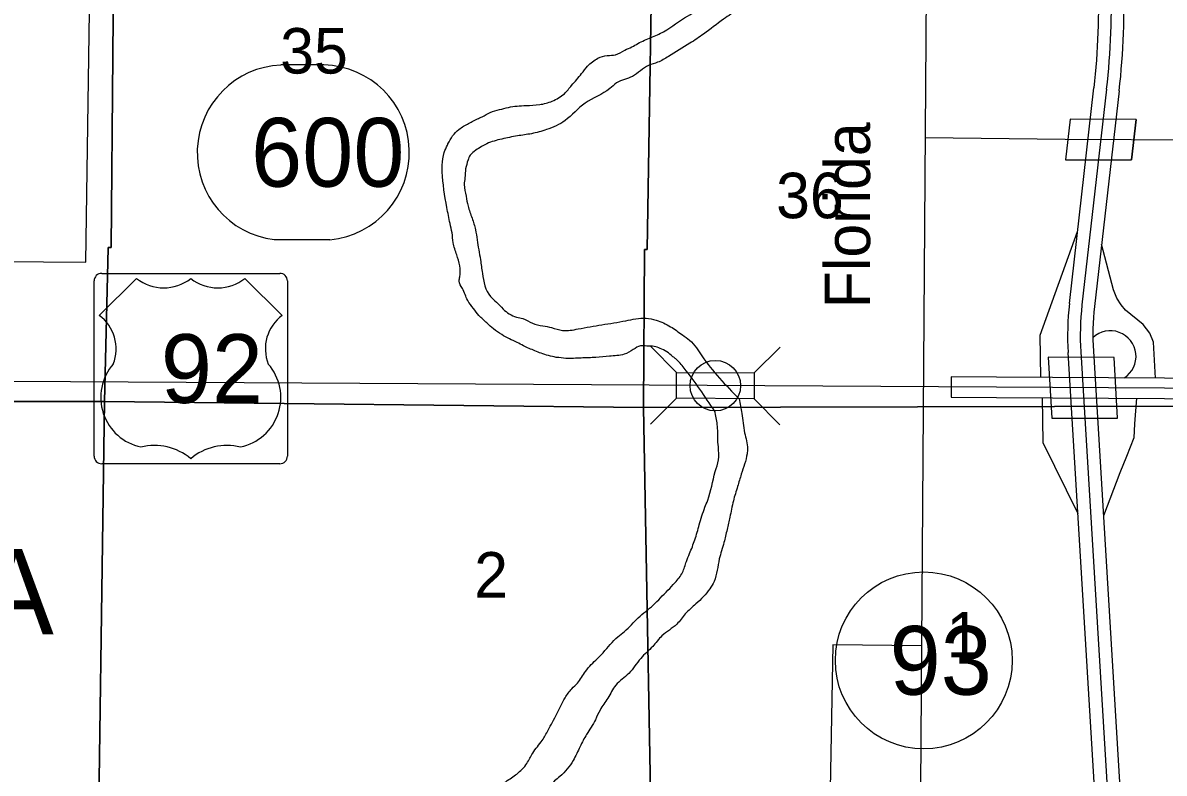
# Model space of a CAD drawing. Extents: x 380424 to 701066, y 1117407 to 1412949.
# Drawn here: x 499000 to 510291, y 1327929 to 1335351 of the extents above; entities that cross this region are included whole.
import ezdxf

# ---------------------------------------------------------------- set-up
doc = ezdxf.new("R2010")
doc.units = 0
for name, color, linetype in [('Bridges   Interstate', 7, 'Continuous'), ('Bridges and Drawbridges US Highways', 7, 'Continuous'), ('Cities Incorporated Area', 7, 'Continuous'), ('Connecting Roads', 7, 'Continuous'), ('County Seat Names', 7, 'Continuous'), ('Interstate Divided Highway Outline and Fill', 7, 'Continuous'), ('Interstate Highway Center Lines', 7, 'Continuous'), ('Interstate Ramps', 7, 'Continuous'), ('Masks for Road Features', 7, 'Continuous'), ('Roadshields Interstates', 7, 'Continuous'), ('Roadshilelds State Highways', 7, 'Continuous'), ('Roadshilelds US Highways', 7, 'Continuous'), ('Section Lines', 7, 'Continuous'), ('Section Numbers', 7, 'Continuous'), ('Township  and Range lines', 7, 'Continuous'), ('US Highways Related Text', 7, 'Continuous'), ('US Route Divided Highway Outline and Fill', 7, 'Continuous'), ('US Routes Highway Center Lines', 7, 'Continuous'), ('Wide Rivers and Canals', 7, 'Continuous')]:
    doc.layers.add(name, color=color, linetype=linetype)

msp = doc.modelspace()

# ---------------------------------------------------------------- linework, layer by layer
at = {"layer": 'Bridges   Interstate'}
for p, q in [((509361, 1334397), (509315, 1333997)), ((510014, 1334394), (509969, 1333994))]:
    msp.add_line(p, q, dxfattribs=at)
at = {"layer": 'Bridges and Drawbridges US Highways'}
for p, q in [((505213, 1332150), (505468, 1331893)), ((506236, 1331888), (506493, 1332142)), ((505466, 1331637), (505468, 1331893)), ((505468, 1331893), (506236, 1331888)), ((506236, 1331888), (506234, 1331632)), ((505466, 1331637), (505209, 1331382)), ((506234, 1331632), (505466, 1331637)), ((506234, 1331632), (506488, 1331374))]:
    msp.add_line(p, q, dxfattribs=at)
msp.add_circle((505851, 1331762), 250, dxfattribs=at)
at = {"layer": 'Cities Incorporated Area'}
msp.add_lwpolyline([(492934, 1333036), (499624, 1332983), (499682, 1337041), (499228, 1338324), (499262, 1342354), (499959, 1342352), (500002, 1346473), (500786, 1347988), (501534, 1348003), (501556, 1353250), (507112, 1353224), (518771, 1353171), (518717, 1358404), (523888, 1358404), (524039, 1362139), (524067, 1373082), (518556, 1373075)], dxfattribs=at)
at = {"layer": 'Connecting Roads'}
msp.add_lwpolyline([(510622, 1334191), (509313, 1334197), (507926, 1334214)], dxfattribs=at)
at = {"layer": 'Interstate Divided Highway Outline and Fill'}
for p, q in [((509354, 1332574), (509597, 1334708)), ((509846, 1334679), (509602, 1332545)), ((509712, 1325995), (509341, 1332089)), ((509591, 1332104), (509961, 1326010))]:
    msp.add_line(p, q, dxfattribs=at)
for centre, radius, start, end in [((502457, 1335522), 7437, 353.4919, 11.0034), ((502457, 1335522), 7187, 353.4918, 11.0034), ((512121, 1332258), 2785, 173.4921, 183.4817), ((512121, 1332258), 2535, 173.4921, 183.4817)]:
    msp.add_arc(centre, radius, start, end, dxfattribs=at)
at = {"layer": 'Interstate Highway Center Lines'}
for p, q in [((509721, 1334694), (509478, 1332560)), ((509466, 1332096), (509837, 1326002))]:
    msp.add_line(p, q, dxfattribs=at)
for centre, radius, start, end in [((502457, 1335522), 7312, 353.4919, 11.0034), ((512121, 1332258), 2660, 173.4921, 183.4817)]:
    msp.add_arc(centre, radius, start, end, dxfattribs=at)
at = {"layer": 'Interstate Ramps'}
for points in [[(509072, 1331843), (509065, 1332262), (509435, 1333287)], [(510204, 1331836), (510187, 1332193), (510148, 1332282), (510082, 1332367), (509909, 1332510), (509867, 1332560), (509824, 1332629), (509789, 1332710), (509672, 1333160)], [(509085, 1331643), (509092, 1331199), (509438, 1330496)], [(510017, 1331637), (509998, 1331385), (509990, 1331246), (509917, 1331061), (509851, 1330899), (509690, 1330476)]]:
    msp.add_lwpolyline(points, dxfattribs=at)
msp.add_arc((509760, 1332052), 253, 302.3057, 133.5202, dxfattribs=at)
at = {"layer": 'Masks for Road Features'}
for points in [[(509361, 1334397), (509315, 1333997), (509969, 1333994), (510014, 1334394)], [(509143, 1332043), (509180, 1331442), (509831, 1331439), (509795, 1332039)]]:
    msp.add_lwpolyline(points, close=True, dxfattribs=at)
at = {"layer": 'Roadshields Interstates'}
msp.add_circle((507913, 1329045), 875, dxfattribs=at)
at = {"layer": 'Roadshilelds State Highways'}
for p, q in [((501977, 1334934), (501553, 1334934)), ((501486, 1333206), (502038, 1333206))]:
    msp.add_line(p, q, dxfattribs=at)
for centre, radius, start, end in [((501592, 1334067), 867, 92.5593, 262.976), ((501958, 1334068), 866, 275.3165, 88.7037)]:
    msp.add_arc(centre, radius, start, end, dxfattribs=at)
at = {"layer": 'Roadshilelds US Highways'}
for p, q in [((499780, 1332873), (501542, 1332873)), ((499705, 1331065), (499705, 1332798)), ((500125, 1332823), (499755, 1332457)), ((500125, 1332823), (500125, 1332823)), ((500661, 1332822), (500661, 1332822)), ((501567, 1332457), (501197, 1332823)), ((501617, 1332798), (501617, 1331065)), ((501542, 1330990), (499780, 1330990))]:
    msp.add_line(p, q, dxfattribs=at)
for centre, radius, start, end in [((499780, 1332798), 75, 90.0005, 180.0005), ((501542, 1332798), 75, 0.0005, 90.0005), ((500394, 1333159), 430, 231.2921, 308.3631), ((500928, 1333159), 430, 231.638, 308.709), ((499514, 1332127), 409, 338.3061, 53.8204), ((501808, 1332127), 409, 126.1806, 201.6949), ((500271, 1331646), 501, 138.7836, 258.2383), ((501051, 1331646), 501, 281.7627, 41.2174), ((500301, 1330613), 558, 49.9107, 103.7771), ((501020, 1330613), 558, 76.224, 130.0904), ((499780, 1331065), 75, 180.0005, 270.0005), ((501542, 1331065), 75, 270.0005, 0.0005)]:
    msp.add_arc(centre, radius, start, end, dxfattribs=at)
at = {"layer": 'Section Lines'}
for points in [[(499908, 1336943), (499908, 1336929), (499873, 1333128), (499843, 1333127), (499843, 1333122), (499808, 1331605), (494497, 1331613), (494506, 1333133), (494506, 1333145), (494583, 1336937)], [(505240, 1336942), (505176, 1333109), (505149, 1333109), (505149, 1333102), (505141, 1331546), (499808, 1331605), (499843, 1333122), (499843, 1333127), (499873, 1333128), (499908, 1336929), (499908, 1336943), (505230, 1336942)], [(510584, 1336886), (510584, 1336879), (510585, 1333090), (510585, 1333081), (510562, 1331560), (505141, 1331546), (505149, 1333102), (505149, 1333109), (505176, 1333109), (505240, 1336942)], [(499808, 1331605), (499732, 1326224), (494384, 1326308), (494497, 1331601), (494497, 1331613)], [(505141, 1331546), (505236, 1326290), (499732, 1326224), (499808, 1331605)], [(510562, 1331560), (510555, 1326266), (505236, 1326290), (505141, 1331546)]]:
    msp.add_lwpolyline(points, close=True, dxfattribs=at)
at = {"layer": 'Township  and Range lines'}
for p, q in [((494497, 1331613), (499808, 1331605)), ((499808, 1331605), (505141, 1331546)), ((505141, 1331546), (510562, 1331560))]:
    msp.add_line(p, q, dxfattribs=at)
at = {"layer": 'US Route Divided Highway Outline and Fill'}
msp.add_lwpolyline([(538525, 1331468), (538526, 1331668), (508633, 1331846), (508183, 1331848), (508183, 1331648), (508632, 1331646)], close=True, dxfattribs=at)
at = {"layer": 'US Routes Highway Center Lines'}
for points in [[(508078, 1365413), (508115, 1353664), (508102, 1352528), (508071, 1349774), (507983, 1342103), (507891, 1329207), (507847, 1323040), (507809, 1317691), (507682, 1316941), (507682, 1316896)], [(538525, 1331568), (508633, 1331746), (496031, 1331821), (493112, 1331838)], [(507891, 1329190), (507012, 1329200), (506974, 1327060)]]:
    msp.add_lwpolyline(points, dxfattribs=at)
at = {"layer": 'Wide Rivers and Canals'}
for points in [[(504277, 1332042), (504200, 1332060), (504128, 1332082), (504066, 1332107), (503952, 1332156), (503890, 1332190), (503813, 1332224), (503738, 1332268), (503655, 1332323), (503590, 1332382), (503512, 1332457), (503457, 1332525), (503401, 1332605), (503348, 1332723), (503316, 1332797), (503323, 1332839), (503292, 1333055), (503258, 1333176), (503246, 1333275), (503227, 1333365), (503195, 1333525), (503150, 1333876), (503150, 1333944), (503169, 1334068), (503200, 1334142), (503206, 1334155), (503314, 1334297), (503410, 1334356), (503509, 1334406), (503543, 1334421), (503624, 1334464), (503717, 1334492), (503803, 1334514), (503977, 1334533), (504113, 1334542), (504237, 1334576), (504357, 1334650), (504429, 1334731), (504528, 1334848), (504587, 1334923), (504689, 1335000), (504782, 1335028), (504862, 1335034), (504955, 1335081), (505026, 1335112), (505085, 1335146), (505215, 1335205), (505339, 1335263), (505577, 1335418), (505744, 1335511), (505893, 1335619), (506017, 1335706), (506113, 1335814), (506200, 1335960), (506218, 1336195), (506203, 1336282), (506190, 1336344), (506156, 1336411), (506125, 1336483), (506107, 1336514), (506097, 1336570), (506085, 1336607), (506079, 1336644), (506076, 1336688), (506060, 1336781), (506042, 1336986), (506032, 1337117), (506039, 1337240), (506076, 1337409), (506171, 1337736), (506206, 1337909), (506258, 1338042), (506274, 1338107), (506308, 1338221), (506330, 1338401), (506323, 1338528), (506308, 1338615), (506299, 1338721), (506249, 1338926), (506196, 1339127), (506150, 1339266), (506141, 1339415), (506129, 1339493), (506116, 1339669), (506131, 1339743), (506159, 1339821), (506200, 1339917), (506246, 1339979), (506302, 1340040), (506376, 1340099), (506546, 1340185), (506670, 1340226), (506735, 1340251), (506881, 1340343), (506905, 1340520), (506909, 1340607), (506936, 1340662)], [(508099, 1340502), (507701, 1340588), (507593, 1340604), (507475, 1340619), (507376, 1340641), (507292, 1340632), (507156, 1340591), (507104, 1340526), (507141, 1340396), (507107, 1340285), (507057, 1340229), (506989, 1340164), (506924, 1340130), (506828, 1340096), (506695, 1340046), (506551, 1339979), (506481, 1339939), (506438, 1339898), (506416, 1339874), (506382, 1339809), (506376, 1339768), (506367, 1339716), (506348, 1339626), (506345, 1339542), (506339, 1339393), (506354, 1339251), (506382, 1339136), (506456, 1338954), (506503, 1338762), (506528, 1338621), (506531, 1338475), (506528, 1338302), (506478, 1338153), (506422, 1337998), (506404, 1337896), (506388, 1337779), (506313, 1337541), (506266, 1337356), (506250, 1337240), (506252, 1337104), (506308, 1336623), (506342, 1336564), (506370, 1336508), (506395, 1336424), (506419, 1336341), (506429, 1336270), (506429, 1336174), (506413, 1336006), (506361, 1335821), (506243, 1335625), (506079, 1335486), (505933, 1335387), (505735, 1335239), (505599, 1335149), (505388, 1335019), (505280, 1334960), (505190, 1334929), (505032, 1334821), (504874, 1334756), (504806, 1334700), (504562, 1334557), (504364, 1334384), (504181, 1334294), (504032, 1334254), (503893, 1334232), (503738, 1334201), (503590, 1334155), (503537, 1334127), (503481, 1334090), (503426, 1334043), (503404, 1333994), (503379, 1333908)], [(503379, 1333908), (503373, 1333818), (503367, 1333750), (503385, 1333636), (503404, 1333538), (503444, 1333419), (503478, 1333304), (503494, 1333204), (503527, 1333008), (503546, 1332873), (503627, 1332644), (503686, 1332588), (503751, 1332520), (503884, 1332440), (503946, 1332426), (504042, 1332379), (504144, 1332354), (504231, 1332336), (504339, 1332308), (504494, 1332323), (504729, 1332364), (504964, 1332404), (505165, 1332429), (505265, 1332410), (505407, 1332345), (505525, 1332265), (505596, 1332212), (505664, 1332135), (505717, 1332057), (506086, 1331632)], [(505844, 1331512), (505543, 1331936), (505460, 1332026), (505432, 1332048), (505370, 1332097), (505305, 1332131), (505246, 1332150), (505172, 1332153), (505110, 1332156), (505039, 1332119), (504949, 1332073), (504803, 1332054), (504670, 1332042), (504522, 1332035), (504373, 1332032), (504277, 1332042)], [(506086, 1331632), (506113, 1331488), (506141, 1331296), (506169, 1331138), (506165, 1331089), (506108, 1330887), (506071, 1330765), (506029, 1330622), (505995, 1330461), (505967, 1330340), (505936, 1330210), (505890, 1330049), (505838, 1329826), (505796, 1329752), (505659, 1329604), (505554, 1329504), (505469, 1329403), (505323, 1329288), (505231, 1329183), (505113, 1329065), (504995, 1328916), (504865, 1328799), (504788, 1328672), (504710, 1328554), (504664, 1328458), (504577, 1328312), (504512, 1328192), (504444, 1328055), (504314, 1327897), (504261, 1327852), (504118, 1327689), (503986, 1327583), (503865, 1327483), (503780, 1327393), (503638, 1327203), (503517, 1327050), (503453, 1326982), (503379, 1326871), (503258, 1326728), (503107, 1326586), (503036, 1326517), (502839, 1326204)], [(502525, 1326204), (502736, 1326544), (502857, 1326681), (503070, 1326973), (503169, 1327115), (503289, 1327267), (503491, 1327567), (503553, 1327629), (503780, 1327847), (503886, 1327921), (503986, 1328026), (504044, 1328127), (504138, 1328254), (504196, 1328353), (504283, 1328517), (504364, 1328675), (504432, 1328765), (504487, 1328820), (504565, 1328935), (504624, 1329003), (504741, 1329121), (504887, 1329279), (504952, 1329331), (505089, 1329467), (505237, 1329592), (505308, 1329663), (505453, 1329815), (505525, 1329913), (505565, 1330024), (505596, 1330101), (505648, 1330238), (505692, 1330386), (505748, 1330560), (505775, 1330628), (505850, 1330913), (505881, 1331027), (505881, 1331157), (505874, 1331247), (505875, 1331298), (505870, 1331377), (505844, 1331512)]]:
    msp.add_spline(points, degree=3, dxfattribs=at)

# ---------------------------------------------------------------- texts
at = {"layer": 'County Seat Names'}
msp.add_text('TAMPA', height=845, rotation=0.0006, dxfattribs=at).set_placement((495414, 1329302))
at = {"layer": 'Roadshields Interstates'}
msp.add_text('93', height=680, rotation=0.0005, dxfattribs=at).set_placement((507575, 1328705))
at = {"layer": 'Roadshilelds State Highways'}
msp.add_text('600', height=680, rotation=0.0005, dxfattribs=at).set_placement((501258, 1333730))
at = {"layer": 'Roadshilelds US Highways'}
msp.add_text('92', height=680, rotation=0.0005, dxfattribs=at).set_placement((500365, 1331591))
at = {"layer": 'Section Numbers'}
for s, p in [('35', (501546, 1334849)), ('36', (506452, 1333418)), ('2', (503465, 1329666)), ('1', (508139, 1329074))]:
    msp.add_text(s, height=450, dxfattribs=at).set_placement(p)
at = {"layer": 'US Highways Related Text'}
msp.add_text('Florida', height=450, rotation=90, dxfattribs=at).set_placement((507382, 1332527))

doc.saveas('drawing.dxf')
